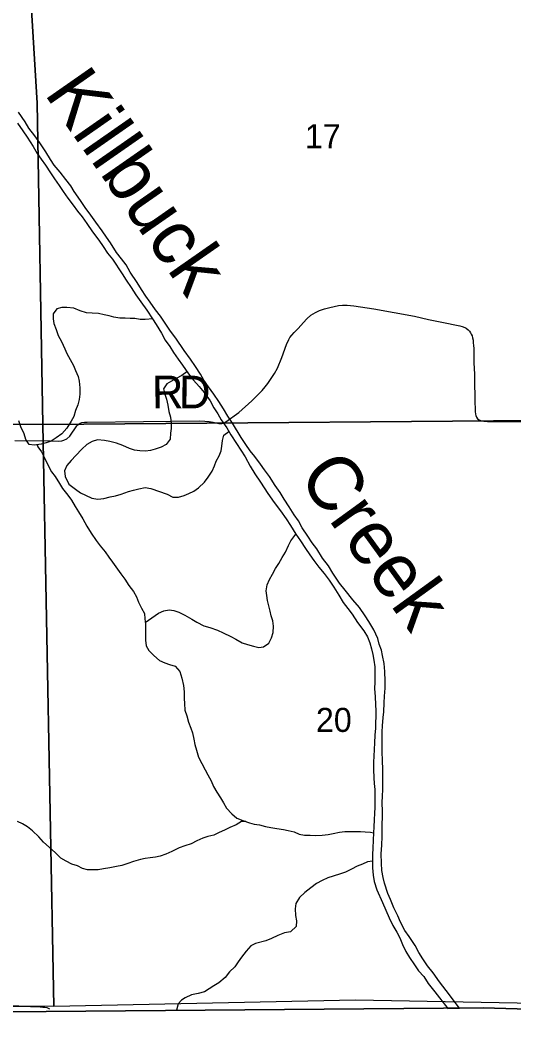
# Model space of a CAD drawing. Extents: x 1985906 to 2360102, y 891258 to 1222054.
# Drawn here: x 2114952 to 2119481, y 971935 to 981202 of the extents above; entities that cross this region are included whole.
import ezdxf

# ---------------------------------------------------------------- set-up
doc = ezdxf.new("R2010")
doc.units = 0
for name, color, linetype in [('GM_X_Adjacent_County', 7, 'Continuous'), ('GM_X_County', 7, 'Continuous'), ('GM_X_County_Road', 7, 'Continuous'), ('GM_X_Major_River', 7, 'Continuous'), ('GM_X_Major_River_Text', 7, 'Continuous'), ('GM_X_Minor_River', 7, 'Continuous'), ('GM_X_Section', 7, 'Continuous'), ('GM_X_Section_Text', 7, 'Continuous'), ('GM_X_Township', 7, 'Continuous'), ('GM_X_Township_Road', 7, 'Continuous'), ('GM_X_Township_Road_Text', 7, 'Continuous')]:
    doc.layers.add(name, color=color, linetype=linetype)

msp = doc.modelspace()

# ---------------------------------------------------------------- linework, layer by layer
at = {"layer": 'GM_X_Adjacent_County'}
msp.add_lwpolyline([(2092530.5, 972203.2), (2095843.5, 972201.8), (2097718.2, 972193), (2100221.2, 972181.1), (2101119.4, 972172.9), (2101924.3, 972164.8), (2105883.4, 972150.6), (2108565.4, 972150.1), (2109259.9, 972142.7), (2113051.8, 972100.6), (2115190.3, 972104), (2119199.6, 972135.6), (2121895.7, 972056.6), (2122376.1, 972042.5), (2128345.4, 971943.5), (2133617.1, 971934.7)], dxfattribs=at)
at = {"layer": 'GM_X_County'}
msp.add_lwpolyline([(2133617.1, 971934.7), (2128345.4, 971943.5), (2122376.1, 972042.5), (2121895.7, 972056.6), (2119199.6, 972135.6), (2115190.3, 972104), (2113051.8, 972100.6), (2109259.9, 972142.7), (2108565.4, 972150.1), (2105883.4, 972150.6), (2101924.3, 972164.8), (2101119.4, 972172.9), (2100221.2, 972181.1), (2097718.2, 972193), (2095843.5, 972201.8), (2092530.5, 972203.2)], dxfattribs=at)
at = {"layer": 'GM_X_County_Road'}
msp.add_lwpolyline([(2113089.5, 972163.9), (2113096.8, 972164), (2113178.6, 972163.8), (2113358.8, 972161.7), (2113440.6, 972160.9), (2113636.4, 972161.4), (2113701.8, 972161.1), (2113816.5, 972160.3), (2114127.9, 972157.8), (2114390, 972153.6), (2114570.4, 972153.1), (2114881.7, 972151.1), (2115045.8, 972149.9), (2115111.3, 972148), (2115159.9, 972143.9), (2115178.5, 972141.7), (2115195.5, 972138.3), (2115209, 972133.8), (2115222, 972128.7)], dxfattribs=at)
at = {"layer": 'GM_X_Major_River'}
for points in [[(2116980.9, 977371.5), (2116900.4, 977503.4), (2116856.1, 977567.3), (2116817.9, 977635.3), (2116775.6, 977703.2), (2116727.3, 977769.1), (2116679.1, 977837), (2116636.9, 977898.9), (2116606.6, 977952.9), (2116560.4, 978022.8), (2116516.1, 978090.7), (2116455.8, 978168.6), (2116379.4, 978282.5), (2116331.1, 978346.4), (2116286.9, 978412.3), (2116240.6, 978486.2), (2116194.4, 978542.1), (2116144.1, 978614), (2116105.9, 978667.9), (2116063.7, 978729.8), (2116025.4, 978793.8), (2115961.1, 978887.7), (2115924.8, 978957.6), (2115880.6, 979011.5), (2115836.4, 979069.4), (2115782, 979157.3), (2115743.8, 979209.3), (2115705.6, 979267.2), (2115645.3, 979349.1), (2115599.1, 979413), (2115548.8, 979482.9), (2115506.6, 979546.8), (2115448.2, 979630.7), (2115418, 979682.6), (2115371.8, 979738.5), (2115319.6, 979806.4), (2115263.3, 979872.3), (2115229.1, 979924.2), (2115186.9, 979992.2), (2115132.5, 980076.1), (2115086.3, 980142), (2115032, 980211.8), (2114997.8, 980267.8), (2114935.5, 980357.7)], [(2114928, 980257.4), (2114976.2, 980187.5), (2115014.5, 980129.6), (2115070.8, 980041.7), (2115109, 979979.8), (2115145.2, 979925.8), (2115183.4, 979869.9), (2115229.7, 979800), (2115267.9, 979746.1), (2115310.2, 979684.1), (2115346.4, 979628.2), (2115390.6, 979568.3), (2115438.8, 979504.4), (2115477, 979450.5), (2115519.2, 979396.6), (2115563.5, 979334.7), (2115615.8, 979260.8), (2115672.1, 979182.9), (2115714.3, 979125), (2115754.5, 979065), (2115798.7, 979007.1), (2115887.2, 978875.3), (2115925.5, 978815.3), (2115971.7, 978747.4), (2116014, 978681.5), (2116060.2, 978617.6), (2116112.5, 978541.7), (2116166.8, 978461.8), (2116201, 978407.9), (2116249.3, 978327.9), (2116283.6, 978266)], [(2116283.6, 978266), (2116325.8, 978206.1), (2116358, 978152.1), (2116402.3, 978090.2), (2116440.5, 978036.3), (2116496.8, 977954.4), (2116543, 977898.5), (2116595.2, 977840.6), (2116641.4, 977784.7), (2116693.7, 977708.8), (2116729.9, 977642.9), (2116766.1, 977588.9), (2116796.4, 977535), (2116846.7, 977459.1), (2116884.9, 977397.1), (2116937.2, 977317.2), (2116975.4, 977255.3), (2117017.7, 977193.4), (2117062, 977109.4), (2117104.3, 977039.5), (2117156.6, 976961.6), (2117225, 976857.7), (2117283.3, 976775.8), (2117339.6, 976697.9), (2117391.9, 976624), (2117432.1, 976564.1), (2117480.4, 976484.2), (2117524.7, 976422.3), (2117568.9, 976352.3), (2117609.2, 976294.4), (2117647.4, 976242.5), (2117693.6, 976180.6), (2117739.8, 976122.7), (2117786, 976062.8), (2117830.3, 975998.9), (2117876.6, 975925), (2117916.8, 975857), (2117959, 975801.1), (2117997.2, 975749.2), (2118045.5, 975673.3), (2118105.8, 975597.4), (2118140, 975541.5), (2118160.3, 975487.5), (2118176.5, 975431.4), (2118188.7, 975379.4), (2118197, 975327.3), (2118205.3, 975267.3), (2118205.6, 975185.1), (2118205.9, 975129), (2118204.2, 975064.9), (2118208.6, 974992.8), (2118212.9, 974918.6), (2118215.2, 974864.5), (2118215.4, 974806.4), (2118211.7, 974754.3), (2118211.9, 974704.2), (2118206.2, 974640.1), (2118202.6, 974569.9), (2118200.9, 974507.8), (2118197.2, 974447.7), (2118193.4, 974391.5), (2118193.8, 974323.4), (2118196.1, 974247.3), (2118200.4, 974195.2), (2118204.6, 974141.1), (2118206.9, 974083), (2118207.1, 974032.9), (2118205.4, 973976.8), (2118201.6, 973922.7), (2118199.9, 973862.5), (2118198.2, 973798.4), (2118194.5, 973742.3), (2118190.8, 973674.1), (2118187.2, 973602), (2118185.5, 973543.9), (2118183.8, 973481.7), (2118186, 973421.6), (2118190.3, 973355.5), (2118200.6, 973295.5), (2118223, 973219.4), (2118275.4, 973103.5), (2118307.7, 973033.5), (2118338, 972963.5), (2118372.3, 972891.5), (2118406.6, 972831.6), (2118434.8, 972779.6), (2118461, 972717.6), (2118489.3, 972653.6), (2118525.5, 972597.7), (2118569.8, 972529.8), (2118608, 972475.8), (2118654.2, 972423.9), (2118696.4, 972360), (2118756.7, 972284.2), (2118874.9, 972129)], [(2118982.7, 972134.3), (2118860.5, 972294.7), (2118800.2, 972376.5), (2118739.9, 972456.4), (2118689.7, 972522.3), (2118647.4, 972586.2), (2118611.2, 972644.2), (2118576.9, 972708.1), (2118520.6, 972790), (2118480.4, 972845.9), (2118440.1, 972921.9), (2118415.8, 972979.9), (2118381.5, 973053.9), (2118351.2, 973129.9), (2118325, 973185.8), (2118294.6, 973279.9), (2118282.3, 973331.9), (2118270, 973398), (2118265.7, 973464.1), (2118265.3, 973550.3), (2118270.9, 973630.4), (2118272.6, 973708.6), (2118274.3, 973758.7), (2118274, 973818.8), (2118275.7, 973891), (2118275.5, 973941), (2118273.1, 974017.2), (2118276.8, 974081.3), (2118278.5, 974137.4), (2118280.1, 974217.6), (2118279.9, 974267.7), (2118279.6, 974337.8), (2118275.3, 974395.9), (2118272.8, 974498.1), (2118272, 974670.4), (2118275.7, 974724.6), (2118281.4, 974800.7), (2118287.1, 974852.8), (2118290.7, 974935), (2118294.4, 974997.2), (2118300.1, 975071.3), (2118299.8, 975133.5), (2118297.3, 975223.6), (2118291, 975297.7), (2118276.7, 975369.8), (2118266.4, 975419.8), (2118246.2, 975475.9), (2118234, 975525.9), (2118197.7, 975605.9), (2118151.3, 975683.8), (2118117.2, 975735.8), (2118064.9, 975809.6), (2118004.6, 975881.5), (2117934.3, 975969.3), (2117882, 976035.2), (2117821.7, 976127.1), (2117779.4, 976193), (2117727.2, 976262.9), (2117672.8, 976348.8), (2117630.6, 976404.7), (2117592.4, 976466.7), (2117540.1, 976542.6), (2117505.8, 976606.5), (2117465.6, 976662.5), (2117419.3, 976736.4), (2117375, 976806.3), (2117336.8, 976866.2), (2117290.6, 976930.2), (2117238.3, 977012.1), (2117194, 977074), (2117155.8, 977125.9), (2117105.6, 977195.8), (2117063.4, 977247.7), (2117021.1, 977307.6), (2116980.9, 977371.5)], [(2118874.9, 972129), (2118982.7, 972134.3)]]:
    msp.add_lwpolyline(points, dxfattribs=at)
at = {"layer": 'GM_X_Minor_River'}
for points in [[(2116167.7, 978460.4), (2116099.2, 978454.1), (2116053.2, 978454.2), (2116005.2, 978462.3), (2115961.3, 978464.4), (2115915.3, 978466.4), (2115867.3, 978466.5), (2115811.3, 978474.6), (2115767.3, 978488.8), (2115721.3, 978498.9), (2115669.3, 978511), (2115611.3, 978513.1), (2115559.3, 978515.2), (2115503.3, 978533.3), (2115443.3, 978557.5), (2115381.3, 978565.6), (2115335.3, 978565.7), (2115289.4, 978553.7), (2115253.4, 978505.6), (2115255.5, 978461.5), (2115261.6, 978417.3), (2115283.6, 978363.1), (2115301.7, 978308.9), (2115331.8, 978252.7), (2115361.8, 978186.4), (2115379.9, 978142.3), (2115412, 978086), (2115440, 978033.8), (2115460.1, 977985.6), (2115484.2, 977931.4), (2115494.2, 977887.3), (2115500.3, 977827), (2115498.4, 977768.9), (2115492.4, 977720.7), (2115480.5, 977670.6), (2115460.6, 977620.5), (2115442.7, 977564.3), (2115420.7, 977520.2), (2115380.8, 977458.1), (2115332.9, 977406), (2115281, 977369.9), (2115235.1, 977337.9), (2115189.1, 977321.9), (2115145.1, 977310), (2115079.2, 977302), (2115035.2, 977306.1), (2115005.1, 977352.3), (2114987.1, 977406.5), (2114959, 977470.8), (2114940.9, 977525)], [(2116482.4, 977975.2), (2116435.8, 977939.9), (2116383.9, 977913.9), (2116339.9, 977887.9), (2116296, 977863.9), (2116266, 977817.8), (2116278.1, 977769.6), (2116294.2, 977723.4), (2116308.2, 977669.2), (2116316.3, 977611), (2116330.4, 977558.8), (2116338.4, 977500.7), (2116338.5, 977454.5), (2116332.6, 977410.4), (2116326.7, 977356.2), (2116292.7, 977306.1), (2116246.8, 977284.1), (2116190.8, 977264.1), (2116146.9, 977252.2), (2116100.9, 977246.2), (2116048.9, 977250.3), (2116000.9, 977256.4), (2115954.9, 977270.5), (2115894.9, 977296.7), (2115834.9, 977318.9), (2115774.9, 977335), (2115726.9, 977343.1), (2115660.9, 977349.3), (2115612.9, 977335.3), (2115565, 977307.3), (2115519.1, 977263.2), (2115461.2, 977207.1), (2115419.2, 977161), (2115379.3, 977115), (2115357.4, 977064.8), (2115365.5, 977012.7), (2115399.6, 976944.4), (2115459.6, 976896.1), (2115505.6, 976863.9), (2115551.7, 976841.8), (2115609.7, 976815.6), (2115663.7, 976805.5), (2115719.6, 976811.4), (2115777.6, 976825.4), (2115827.6, 976837.3), (2115877.5, 976851.3), (2115945.5, 976875.3), (2115991.4, 976889.2), (2116041.4, 976899.2), (2116099.4, 976911.1), (2116151.4, 976903), (2116301.4, 976852.6), (2116351.4, 976824.5), (2116403.4, 976822.4), (2116455.3, 976840.3), (2116499.3, 976856.3), (2116545.2, 976880.3), (2116589.2, 976908.3), (2116643.1, 976960.4), (2116677, 977008.5), (2116712.9, 977062.6), (2116734.8, 977110.8), (2116750.8, 977154.9), (2116776.7, 977203), (2116794.6, 977249.1), (2116802.6, 977293.2), (2116808.5, 977343.4), (2116820.4, 977391.5), (2116867.1, 977426)], [(2115106.3, 977305.3), (2115115.2, 977285.9), (2115147.2, 977239.7), (2115179.3, 977177.5), (2115209.4, 977113.2), (2115239.5, 977057), (2115271.5, 977012.8), (2115311.6, 976950.5), (2115339.6, 976904.3), (2115389.7, 976842.1), (2115421.8, 976795.9), (2115457.8, 976739.6), (2115487.9, 976689.4), (2115526, 976625.2), (2115564, 976556.9), (2115602.1, 976494.6), (2115650.2, 976426.3), (2115686.2, 976378.1), (2115730.3, 976321.8), (2115766.4, 976273.6), (2115800.4, 976227.4), (2115828.5, 976183.2), (2115874.5, 976119), (2115912.6, 976070.7), (2115948.7, 976014.5), (2115990.7, 975958.3), (2116018.8, 975908), (2116038.8, 975859.9), (2116064.9, 975805.7), (2116093, 975755.4), (2116097, 975707.3), (2116101.1, 975657.1), (2116101.2, 975560.8), (2116103.3, 975512.7), (2116109.4, 975460.5), (2116133.4, 975416.3), (2116177.5, 975370.1), (2116231.5, 975325.8), (2116279.5, 975303.7), (2116323.5, 975287.6), (2116373.6, 975273.4), (2116415.6, 975223.2), (2116435.7, 975163), (2116451.8, 975094.7), (2116455.9, 975036.5), (2116457.9, 974976.4), (2116460, 974930.2), (2116464.1, 974870), (2116482.2, 974817.8), (2116496.2, 974759.6), (2116518.3, 974703.4), (2116532.4, 974659.2), (2116546.4, 974601), (2116554.5, 974552.8), (2116570.6, 974500.7), (2116588.7, 974436.4), (2116618.7, 974380.2), (2116648.8, 974322), (2116674.9, 974275.8), (2116702.9, 974219.5), (2116725, 974167.3), (2116757.1, 974117.1), (2116789.1, 974064.9), (2116817.2, 974018.7), (2116845.2, 973968.5), (2116893.3, 973918.3), (2116941.3, 973878.1), (2116995.3, 973855.9), (2117055.3, 973835.7), (2117099.3, 973823.6), (2117147.3, 973815.5), (2117203.3, 973799.4), (2117251.3, 973791.3), (2117307.3, 973783.2), (2117367.3, 973773), (2117411.3, 973764.9), (2117467.3, 973750.8), (2117511.3, 973730.7), (2117559.3, 973722.6), (2117613.3, 973720.5), (2117665.3, 973718.4), (2117723.3, 973722.3), (2117777.2, 973728.2), (2117823.2, 973736.2), (2117881.2, 973748.1), (2117931.1, 973756.1), (2117979.1, 973756), (2118029.1, 973753.9), (2118073.1, 973755.8), (2118117.1, 973751.8), (2118165.1, 973749.7), (2118194.6, 973744)], [(2116099.7, 975674.1), (2116220.9, 975759.2), (2116270.9, 975779.2), (2116318.8, 975789.2), (2116362.8, 975783.1), (2116408.8, 975767), (2116462.9, 975740.8), (2116526.9, 975704.6), (2116572.9, 975676.4), (2116636.9, 975642.2), (2116692.9, 975626), (2116761, 975601.9), (2116815, 975579.7), (2116885, 975543.5), (2116931, 975519.3), (2116989, 975487.1), (2117037, 975471), (2117093, 975454.9), (2117141, 975442.7), (2117185, 975450.7), (2117233, 975482.7), (2117258.9, 975532.8), (2117272.8, 975583), (2117276.7, 975641.2), (2117270.7, 975687.3), (2117254.6, 975733.5), (2117244.5, 975777.7), (2117232.5, 975825.8), (2117222.4, 975874), (2117214.3, 975920.2), (2117210.3, 975964.3), (2117218.2, 976020.5), (2117238.1, 976066.6), (2117266, 976116.7), (2117296, 976168.8), (2117323.9, 976214.9), (2117355.8, 976269), (2117385.7, 976319.2), (2117413.6, 976379.3), (2117435.6, 976423.4), (2117481.2, 976483.1)], [(2117021.7, 973847), (2116981.4, 973845.9), (2116933.4, 973815.9), (2116875.5, 973791.9), (2116825.5, 973765.9), (2116777.6, 973745.9), (2116729.6, 973719.9), (2116673.7, 973710), (2116627.7, 973694), (2116573.8, 973670), (2116519.8, 973642), (2116463.9, 973622), (2116411.9, 973604), (2116344, 973572.1), (2116288, 973546.1), (2116236.1, 973530.1), (2116192.1, 973520.1), (2116146.1, 973514.2), (2116100.2, 973506.2), (2116056.2, 973498.3), (2115990.2, 973480.3), (2115940.3, 973462.4), (2115884.3, 973444.4), (2115834.4, 973432.4), (2115774.4, 973422.5), (2115716.4, 973412.6), (2115666.5, 973404.6), (2115620.5, 973402.7), (2115568.5, 973402.8), (2115524.5, 973414.9), (2115476.5, 973439), (2115426.5, 973455.2), (2115372.5, 973481.3), (2115324.4, 973509.5), (2115276.4, 973559.8), (2115218.3, 973610), (2115166.3, 973656.2), (2115124.2, 973706.5), (2115066.2, 973760.7), (2115018.1, 973796.9), (2114974.1, 973825.1), (2114926.1, 973847.2)], [(2118183.8, 973482.9), (2118137.5, 973476.8), (2118091.5, 973454.8), (2118043.6, 973436.9), (2117991.6, 973408.8), (2117937.7, 973382.9), (2117889.7, 973364.9), (2117823.8, 973344.9), (2117773.8, 973331), (2117723.9, 973305), (2117669.9, 973277), (2117620, 973238.9), (2117564.1, 973194.9), (2117514.2, 973148.8), (2117482.2, 973092.7), (2117476.3, 973044.5), (2117478.4, 972984.3), (2117488.5, 972934.2), (2117484.6, 972884), (2117434.6, 972835.9), (2117430.7, 972835.1)], [(2117430.7, 972835.1), (2117376.7, 972824), (2117314.7, 972800), (2117258.8, 972772), (2117206.8, 972752), (2117110.9, 972728.1), (2117066.9, 972706.1), (2117025, 972658), (2116981.1, 972601.9), (2116953.2, 972557.8), (2116921.3, 972513.8), (2116873.4, 972465.7), (2116831.5, 972413.6), (2116773.5, 972365.5), (2116729.6, 972339.5), (2116685.7, 972309.5), (2116641.7, 972283.5), (2116585.8, 972269.5), (2116523.8, 972255.6), (2116465.9, 972229.6), (2116431.3, 972206.1), (2116402.3, 972174.1), (2116385.9, 972115.4)]]:
    msp.add_lwpolyline(points, dxfattribs=at)
at = {"layer": 'GM_X_Section'}
for points in [[(2114959.2, 982915), (2115106.7, 980440.7), (2115159.2, 977489.5), (2108525, 977560.1), (2108465.2, 982960.5)], [(2120308.4, 982876.4), (2120423.9, 977532.4), (2115159.2, 977489.5), (2115106.7, 980440.7), (2114959.2, 982915)], [(2108525, 977560.1), (2115159.2, 977489.5), (2115260.6, 972147.9), (2108526.5, 972213.3), (2108525.2, 977542.1)], [(2115159.2, 977489.5), (2120423.9, 977532.4), (2120499.4, 972162.2), (2118028.6, 972207.1), (2115260.6, 972147.9)]]:
    msp.add_lwpolyline(points, close=True, dxfattribs=at)
at = {"layer": 'GM_X_Township'}
msp.add_lwpolyline([(2133617.1, 971934.7), (2128345.4, 971943.5), (2122376.1, 972042.5), (2121895.7, 972056.6), (2119199.6, 972135.6), (2115190.3, 972104), (2113051.8, 972100.6), (2109259.9, 972142.7), (2108565.4, 972150.1)], dxfattribs=at)
at = {"layer": 'GM_X_Township_Road'}
for points in [[(2114902.3, 977343.1), (2115226.8, 977340.6), (2115307.1, 977338.3), (2115334.1, 977341), (2115353.1, 977346.3), (2115378.8, 977359.1), (2115406.2, 977383.4), (2115472.7, 977477.3), (2115480.6, 977487), (2115488.6, 977494.2), (2115502.2, 977502.9), (2115516.4, 977508.8), (2115543.4, 977512.2), (2115567.7, 977512.6), (2116601.7, 977524.1), (2116646.4, 977521.2), (2116687.1, 977517.2), (2116723.8, 977511.9), (2116773.4, 977500.8), (2116786.3, 977499.4), (2116801.2, 977499.5), (2116818, 977504.4), (2116840.2, 977516.3), (2116959.2, 977601.7), (2117076.9, 977707.8), (2117171.2, 977802.5), (2117199, 977835.2), (2117223.8, 977867.5), (2117284.5, 977960), (2117311.9, 978008.2), (2117354, 978107.3), (2117396.9, 978225.9), (2117415.5, 978270.1), (2117427, 978290), (2117443.4, 978309.9), (2117466.4, 978336), (2117502.7, 978372.3), (2117550.1, 978427.9), (2117582.8, 978461.6), (2117618.6, 978494.4), (2117661.1, 978519.6), (2117698.7, 978536.8), (2117744.3, 978552.7), (2117793.8, 978565.1), (2117871.3, 978582.8), (2117909.3, 978585.9), (2117953.6, 978586.3), (2118012, 978580.6), (2118197.3, 978551.3), (2118569, 978484.4), (2118697.3, 978455.7), (2118819.4, 978429.5), (2118984.7, 978395.9), (2119006.9, 978390.5), (2119032.2, 978381.2), (2119044.6, 978374.2), (2119062.1, 978360.7), (2119075.4, 978346.2), (2119084.3, 978332.5), (2119091.1, 978320.2), (2119098, 978303.7), (2119103.5, 978285.8), (2119106.9, 978266), (2119109, 978244.7), (2119109.2, 978241.6)], [(2119109.2, 978241.6), (2119111.7, 978215.2), (2119113.7, 978187), (2119115.1, 978150), (2119115.1, 978099.9), (2119115.1, 978056), (2119117.2, 978004.5), (2119119.2, 977952.6), (2119119.4, 977920.8), (2119120.1, 977889.9), (2119121.2, 977829.5), (2119122.6, 977784.2), (2119123.3, 977752), (2119123.9, 977723.1), (2119123.9, 977707.4), (2119123.9, 977694.3), (2119124.6, 977673), (2119125.3, 977655.9), (2119126, 977629.8), (2119127.4, 977609.2), (2119130.1, 977587.2), (2119133.4, 977572.2), (2119139.6, 977557.2), (2119149.2, 977544.2), (2119162, 977534.9), (2119176.7, 977528.9), (2119192, 977525.1), (2119207.6, 977522.7), (2119238.8, 977519.3), (2119254.6, 977518.4), (2119286.9, 977517.7), (2119319.4, 977518.3), (2119368.2, 977518), (2119450, 977518.1), (2119613.5, 977518.2)]]:
    msp.add_lwpolyline(points, dxfattribs=at)

# ---------------------------------------------------------------- texts
at = {"layer": 'GM_X_Major_River_Text'}
for s, rotation, p in [('Killbuck', 304.90339, (2115165.9, 980531.3)), ('Creek', 305.90428, (2117493, 977010.3))]:
    msp.add_text(s, height=500.11, rotation=rotation, dxfattribs=at).set_placement(p)
at = {"layer": 'GM_X_Section_Text'}
for s, p in [('17', (2117564.3, 980026.5)), ('20', (2117665.5, 974668.9))]:
    msp.add_text(s, height=221, rotation=0.00001, dxfattribs=at).set_placement(p)
at = {"layer": 'GM_X_Township_Road_Text'}
for s, rotation, p in [('R', 0.56593, (2116161.7, 977637.7)), ('D', 359.50093, (2116406.7, 977640.2))]:
    msp.add_text(s, height=300, rotation=rotation, dxfattribs=at).set_placement(p)

doc.saveas('drawing.dxf')
